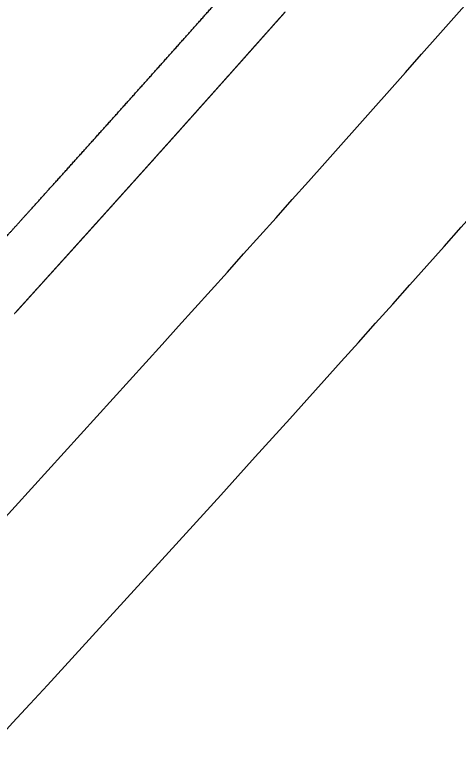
# Model space of a CAD drawing. Extents: x 2010838 to 2015151, y 441905 to 447792.
# Drawn here: x 2014179.08 to 2014194.42, y 445270.64 to 445296.53 of the extents above; entities that cross this region are included whole.
import ezdxf

# ---------------------------------------------------------------- set-up
doc = ezdxf.new("R2010")
doc.units = 0
for name, color, linetype in [('C-CURB STOPS', 7, 'Continuous'), ('CLRD', 7, 'Continuous'), ('DEED', 7, 'Continuous'), ('HATCH', 7, 'Continuous'), ('S-Existing Minor', 7, 'Continuous'), ('S-overhead electric', 7, 'Continuous'), ('TEXT-LG', 7, 'Continuous'), ('TEXT-MED', 7, 'Continuous')]:
    doc.layers.add(name, color=color, linetype=linetype)

msp = doc.modelspace()

# ---------------------------------------------------------------- linework, layer by layer
at = {"layer": 'C-CURB STOPS'}
msp.add_arc((2013223.904, 446217.908), 1292, 312.846272, 322.205104, dxfattribs=at)
msp.add_arc((2013223.904, 446217.908), 1292, 312.846272, 322.205104, dxfattribs=at)
at = {"layer": 'CLRD'}
msp.add_arc((2013223.904, 446217.908), 1300, 266.626426, 322.205104, dxfattribs=at)
at = {"layer": 'DEED'}
msp.add_arc((2013223.904, 446217.908), 1292, 312.846272, 322.205104, dxfattribs=at)
at = {"layer": 'HATCH'}
for radius, start in [(1279.25, 293.040119), (1291.25, 312.846272)]:
    msp.add_arc((2013223.904, 446217.908), radius, start, 322.205104, dxfattribs=at)
at = {"layer": 'S-Existing Minor'}
msp.add_arc((2013223.904, 446217.908), 1396.503, 312.846272, 322.205104, dxfattribs=at)
at = {"layer": 'S-overhead electric'}
msp.add_open_spline([(2014177.614, 445287.561), (2014177.678, 445287.633), (2014177.743, 445287.704), (2014177.807, 445287.775), (2014177.875, 445287.85), (2014177.942, 445287.924), (2014178.01, 445287.999), (2014178.083, 445288.08), (2014178.156, 445288.16), (2014178.229, 445288.241), (2014178.273, 445288.29), (2014178.317, 445288.339), (2014178.361, 445288.387), (2014178.441, 445288.475), (2014178.52, 445288.563), (2014178.599, 445288.65), (2014178.676, 445288.735), (2014178.753, 445288.82), (2014178.829, 445288.905), (2014178.869, 445288.949), (2014178.909, 445288.993), (2014178.949, 445289.038), (2014178.971, 445289.062), (2014178.994, 445289.086), (2014179.016, 445289.111), (2014179.097, 445289.201), (2014179.178, 445289.29), (2014179.259, 445289.38), (2014179.328, 445289.457), (2014179.397, 445289.533), (2014179.466, 445289.609), (2014179.526, 445289.676), (2014179.587, 445289.744), (2014179.648, 445289.811), (2014179.702, 445289.87), (2014179.756, 445289.93), (2014179.81, 445289.99), (2014179.859, 445290.045), (2014179.908, 445290.1), (2014179.958, 445290.154), (2014180.004, 445290.205), (2014180.05, 445290.257), (2014180.096, 445290.308), (2014180.139, 445290.356), (2014180.183, 445290.404), (2014180.226, 445290.452), (2014180.272, 445290.503), (2014180.318, 445290.554), (2014180.364, 445290.605), (2014180.418, 445290.665), (2014180.472, 445290.725), (2014180.525, 445290.784), (2014180.579, 445290.844), (2014180.633, 445290.903), (2014180.686, 445290.963), (2014180.74, 445291.022), (2014180.794, 445291.082), (2014180.847, 445291.142), (2014180.901, 445291.201), (2014180.955, 445291.261), (2014181.008, 445291.321), (2014181.062, 445291.38), (2014181.116, 445291.44), (2014181.169, 445291.499), (2014181.223, 445291.559), (2014181.276, 445291.619), (2014181.33, 445291.678), (2014181.384, 445291.738), (2014181.437, 445291.798), (2014181.491, 445291.857), (2014181.544, 445291.917), (2014181.598, 445291.977), (2014181.652, 445292.036), (2014181.705, 445292.096), (2014181.759, 445292.156), (2014181.812, 445292.215), (2014181.866, 445292.275), (2014181.92, 445292.335), (2014181.973, 445292.394), (2014182.027, 445292.454), (2014182.08, 445292.514), (2014182.134, 445292.573), (2014182.187, 445292.633), (2014182.241, 445292.693), (2014182.295, 445292.752), (2014182.348, 445292.812), (2014182.402, 445292.872), (2014182.455, 445292.931), (2014182.509, 445292.991), (2014182.562, 445293.051), (2014182.616, 445293.111), (2014182.669, 445293.17), (2014182.723, 445293.23), (2014182.776, 445293.29), (2014182.83, 445293.349), (2014182.883, 445293.409), (2014182.937, 445293.469), (2014182.99, 445293.529), (2014183.044, 445293.588), (2014183.097, 445293.648), (2014183.151, 445293.708), (2014183.204, 445293.768), (2014183.258, 445293.827), (2014183.311, 445293.887), (2014183.365, 445293.947), (2014183.418, 445294.007), (2014183.472, 445294.066), (2014183.525, 445294.126), (2014183.579, 445294.186), (2014183.632, 445294.246), (2014183.686, 445294.305), (2014183.739, 445294.365), (2014183.793, 445294.425), (2014183.846, 445294.485), (2014183.899, 445294.545), (2014183.953, 445294.604), (2014184.006, 445294.664), (2014184.06, 445294.724), (2014184.113, 445294.784), (2014184.167, 445294.844), (2014184.22, 445294.903), (2014184.273, 445294.963), (2014184.327, 445295.023), (2014184.38, 445295.083), (2014184.434, 445295.143), (2014184.487, 445295.203), (2014184.54, 445295.262), (2014184.594, 445295.322), (2014184.647, 445295.382), (2014184.701, 445295.442), (2014184.754, 445295.502), (2014184.807, 445295.562), (2014184.861, 445295.621), (2014184.914, 445295.681), (2014184.968, 445295.741), (2014185.021, 445295.801), (2014185.074, 445295.861), (2014185.128, 445295.921), (2014185.181, 445295.981), (2014185.234, 445296.04), (2014185.288, 445296.1), (2014185.341, 445296.16), (2014185.394, 445296.22), (2014185.448, 445296.28), (2014185.501, 445296.34), (2014185.554, 445296.4), (2014185.608, 445296.46), (2014185.661, 445296.519), (2014185.714, 445296.579), (2014185.768, 445296.639), (2014185.821, 445296.699), (2014185.874, 445296.759), (2014185.928, 445296.819), (2014185.981, 445296.879), (2014186.034, 445296.939), (2014186.088, 445296.999), (2014186.141, 445297.059), (2014186.194, 445297.119), (2014186.247, 445297.179), (2014186.301, 445297.239), (2014186.354, 445297.298), (2014186.407, 445297.358), (2014186.46, 445297.418), (2014186.514, 445297.478), (2014186.567, 445297.538), (2014186.62, 445297.598), (2014186.674, 445297.658), (2014186.727, 445297.718), (2014186.78, 445297.778), (2014186.833, 445297.838), (2014186.887, 445297.898), (2014186.94, 445297.958), (2014186.993, 445298.018), (2014187.046, 445298.078), (2014187.099, 445298.138), (2014187.153, 445298.198), (2014187.206, 445298.258), (2014187.259, 445298.318), (2014187.312, 445298.378), (2014187.366, 445298.438), (2014187.419, 445298.498), (2014187.472, 445298.558), (2014187.525, 445298.618), (2014187.578, 445298.678), (2014187.631, 445298.738), (2014187.685, 445298.798), (2014187.738, 445298.858), (2014187.791, 445298.918), (2014187.844, 445298.978), (2014187.897, 445299.038), (2014187.951, 445299.098), (2014188.004, 445299.158), (2014188.057, 445299.218), (2014188.11, 445299.278), (2014188.163, 445299.338), (2014188.216, 445299.398), (2014188.269, 445299.458), (2014188.323, 445299.518), (2014188.376, 445299.578), (2014188.429, 445299.638), (2014188.482, 445299.699), (2014188.535, 445299.759), (2014188.588, 445299.819), (2014188.641, 445299.879), (2014188.695, 445299.939), (2014188.748, 445299.999), (2014188.801, 445300.059), (2014188.854, 445300.119), (2014188.907, 445300.179), (2014188.96, 445300.239), (2014189.013, 445300.299), (2014189.066, 445300.359), (2014189.119, 445300.42), (2014189.172, 445300.48), (2014189.226, 445300.54), (2014189.279, 445300.6), (2014189.332, 445300.66), (2014189.385, 445300.72), (2014189.438, 445300.78), (2014189.491, 445300.84), (2014189.544, 445300.901), (2014189.597, 445300.961), (2014189.65, 445301.021), (2014189.703, 445301.081), (2014189.756, 445301.141), (2014189.809, 445301.201), (2014189.862, 445301.261), (2014189.915, 445301.322), (2014189.968, 445301.382), (2014190.021, 445301.442), (2014190.074, 445301.502), (2014190.127, 445301.562), (2014190.18, 445301.622), (2014190.233, 445301.682), (2014190.286, 445301.743), (2014190.339, 445301.803), (2014190.392, 445301.863), (2014190.445, 445301.923), (2014190.498, 445301.983), (2014190.551, 445302.044), (2014190.604, 445302.104), (2014190.657, 445302.164), (2014190.71, 445302.224), (2014190.763, 445302.284), (2014190.816, 445302.345), (2014190.869, 445302.405), (2014190.922, 445302.465), (2014190.975, 445302.525), (2014191.028, 445302.585), (2014191.081, 445302.646), (2014191.134, 445302.706), (2014191.187, 445302.766), (2014191.24, 445302.826), (2014191.293, 445302.887), (2014191.346, 445302.947), (2014191.399, 445303.007), (2014191.452, 445303.067), (2014191.505, 445303.128), (2014191.557, 445303.188), (2014191.61, 445303.248), (2014191.663, 445303.308), (2014191.716, 445303.369), (2014191.769, 445303.429), (2014191.822, 445303.489), (2014191.875, 445303.549), (2014191.928, 445303.61), (2014191.981, 445303.67), (2014192.034, 445303.73), (2014192.086, 445303.79), (2014192.139, 445303.851), (2014192.192, 445303.911), (2014192.245, 445303.971), (2014192.298, 445304.032), (2014192.351, 445304.092), (2014192.404, 445304.152), (2014192.457, 445304.212), (2014192.509, 445304.273), (2014192.562, 445304.333), (2014192.615, 445304.393), (2014192.668, 445304.454), (2014192.721, 445304.514), (2014192.774, 445304.574), (2014192.826, 445304.635), (2014192.879, 445304.695), (2014192.932, 445304.755), (2014192.985, 445304.816), (2014193.038, 445304.876), (2014193.091, 445304.936), (2014193.143, 445304.997), (2014193.196, 445305.057), (2014193.249, 445305.117), (2014193.302, 445305.178), (2014193.355, 445305.238), (2014193.407, 445305.298), (2014193.46, 445305.359), (2014193.513, 445305.419), (2014193.566, 445305.48), (2014193.618, 445305.54), (2014193.671, 445305.6), (2014193.724, 445305.661), (2014193.777, 445305.721), (2014193.83, 445305.781), (2014193.882, 445305.842), (2014193.935, 445305.902), (2014193.988, 445305.963), (2014194.041, 445306.023), (2014194.093, 445306.083), (2014194.146, 445306.144), (2014194.199, 445306.204), (2014194.252, 445306.265), (2014194.304, 445306.325), (2014194.357, 445306.385), (2014194.41, 445306.446), (2014194.413, 445306.449), (2014194.416, 445306.453), (2014194.419, 445306.456)], degree=3, dxfattribs=at)
at = {"layer": 'TEXT-LG'}
for radius, end in [(1324.373, 319.811653), (1319.373, 319.56393)]:
    msp.add_arc((2013204.951, 446169.351), radius, 314.884121, end, dxfattribs=at)
at = {"layer": 'TEXT-MED'}
for p, q in [((2014181.132, 445288.47), (2014181.132, 445288.471)), ((2014180.95, 445288.269), (2014180.95, 445288.269)), ((2014180.743, 445288.04), (2014180.743, 445288.04)), ((2014180.313, 445287.563), (2014180.313, 445287.563)), ((2014180.5, 445287.77), (2014180.5, 445287.77)), ((2014180.082, 445287.309), (2014180.083, 445287.309)), ((2014179.845, 445287.046), (2014179.845, 445287.046)), ((2014179.29, 445286.433), (2014179.29, 445286.433))]:
    msp.add_line(p, q, dxfattribs=at)
for points in [[(2014188.275, 445296.45), (2014188.276, 445296.45), (2014188.276, 445296.45)], [(2014187.955, 445296.09), (2014187.955, 445296.09), (2014187.956, 445296.09)], [(2014188.115, 445296.27), (2014188.116, 445296.27), (2014188.116, 445296.27)], [(2014187.795, 445295.91), (2014187.795, 445295.91), (2014187.795, 445295.91)], [(2014187.635, 445295.73), (2014187.635, 445295.73), (2014187.635, 445295.73)], [(2014187.315, 445295.37), (2014187.315, 445295.37), (2014187.315, 445295.37)], [(2014187.475, 445295.55), (2014187.475, 445295.55), (2014187.475, 445295.55)], [(2014187.155, 445295.19), (2014187.155, 445295.19), (2014187.155, 445295.19)], [(2014186.834, 445294.83), (2014186.834, 445294.83), (2014186.834, 445294.83)], [(2014186.995, 445295.01), (2014186.995, 445295.01), (2014186.995, 445295.01)], [(2014186.674, 445294.65), (2014186.674, 445294.65), (2014186.674, 445294.65)], [(2014186.353, 445294.29), (2014186.353, 445294.29), (2014186.353, 445294.29)], [(2014186.514, 445294.47), (2014186.514, 445294.47), (2014186.514, 445294.47)], [(2014186.193, 445294.11), (2014186.193, 445294.11), (2014186.193, 445294.11)], [(2014185.872, 445293.751), (2014185.872, 445293.751), (2014185.872, 445293.751)], [(2014186.033, 445293.931), (2014186.033, 445293.931), (2014186.033, 445293.931)], [(2014185.712, 445293.571), (2014185.712, 445293.571), (2014185.712, 445293.571)], [(2014185.551, 445293.391), (2014185.551, 445293.391), (2014185.551, 445293.392)], [(2014185.23, 445293.032), (2014185.23, 445293.032), (2014185.23, 445293.032)], [(2014185.391, 445293.212), (2014185.391, 445293.212), (2014185.391, 445293.212)], [(2014185.069, 445292.853), (2014185.069, 445292.853), (2014185.069, 445292.853)], [(2014184.748, 445292.493), (2014184.748, 445292.493), (2014184.748, 445292.493)], [(2014184.909, 445292.673), (2014184.909, 445292.673), (2014184.909, 445292.673)], [(2014184.587, 445292.314), (2014184.587, 445292.314), (2014184.587, 445292.314)], [(2014184.266, 445291.955), (2014184.266, 445291.955), (2014184.266, 445291.955)], [(2014184.427, 445292.134), (2014184.427, 445292.134), (2014184.427, 445292.134)], [(2014184.105, 445291.776), (2014184.105, 445291.776), (2014184.105, 445291.776)], [(2014183.783, 445291.417), (2014183.783, 445291.417), (2014183.783, 445291.417)], [(2014183.944, 445291.596), (2014183.944, 445291.596), (2014183.944, 445291.596)], [(2014183.622, 445291.237), (2014183.622, 445291.237), (2014183.622, 445291.237)], [(2014183.461, 445291.058), (2014183.461, 445291.058), (2014183.461, 445291.058)], [(2014183.139, 445290.7), (2014183.139, 445290.7), (2014183.139, 445290.7)], [(2014183.3, 445290.879), (2014183.3, 445290.879), (2014183.3, 445290.879)], [(2014182.978, 445290.52), (2014182.978, 445290.52), (2014182.978, 445290.52)], [(2014182.656, 445290.162), (2014182.656, 445290.162), (2014182.656, 445290.162)], [(2014182.817, 445290.341), (2014182.817, 445290.341), (2014182.817, 445290.341)], [(2014182.495, 445289.983), (2014182.495, 445289.983), (2014182.495, 445289.983)], [(2014182.173, 445289.625), (2014182.173, 445289.625), (2014182.173, 445289.625)], [(2014182.334, 445289.804), (2014182.334, 445289.804), (2014182.334, 445289.804)], [(2014182.011, 445289.446), (2014182.011, 445289.446), (2014182.011, 445289.446)], [(2014181.712, 445289.113), (2014181.712, 445289.113), (2014181.712, 445289.113)], [(2014181.85, 445289.267), (2014181.85, 445289.267), (2014181.85, 445289.267)], [(2014181.581, 445288.968), (2014181.581, 445288.968), (2014181.581, 445288.968)], [(2014181.294, 445288.65), (2014181.294, 445288.65), (2014181.294, 445288.65)], [(2014181.443, 445288.815), (2014181.443, 445288.815), (2014181.443, 445288.815)], [(2014180.433, 445287.696), (2014180.433, 445287.696), (2014180.433, 445287.697)], [(2014179.712, 445286.899), (2014179.712, 445286.899), (2014179.712, 445286.899)], [(2014179.493, 445286.657), (2014179.493, 445286.657), (2014179.493, 445286.657)], [(2014179.073, 445286.193), (2014179.073, 445286.193), (2014179.073, 445286.193), (2014179.075, 445286.195), (2014179.083, 445286.204), (2014179.093, 445286.215), (2014179.096, 445286.218), (2014179.096, 445286.219)]]:
    msp.add_lwpolyline(points, dxfattribs=at)
for points in [[(2014188.276, 445296.45), (2014188.329, 445296.51), (2014188.382, 445296.57), (2014188.435, 445296.63)], [(2014188.116, 445296.27), (2014188.169, 445296.33), (2014188.222, 445296.39), (2014188.275, 445296.45)], [(2014187.795, 445295.91), (2014187.849, 445295.97), (2014187.902, 445296.03), (2014187.955, 445296.09)], [(2014187.956, 445296.09), (2014188.009, 445296.15), (2014188.062, 445296.21), (2014188.115, 445296.27)], [(2014187.635, 445295.73), (2014187.689, 445295.79), (2014187.742, 445295.85), (2014187.795, 445295.91)], [(2014187.475, 445295.55), (2014187.529, 445295.61), (2014187.582, 445295.67), (2014187.635, 445295.73)], [(2014187.155, 445295.19), (2014187.208, 445295.25), (2014187.262, 445295.31), (2014187.315, 445295.37)], [(2014187.315, 445295.37), (2014187.368, 445295.43), (2014187.422, 445295.49), (2014187.475, 445295.55)], [(2014186.995, 445295.01), (2014187.048, 445295.07), (2014187.101, 445295.13), (2014187.155, 445295.19)], [(2014186.674, 445294.65), (2014186.728, 445294.71), (2014186.781, 445294.77), (2014186.834, 445294.83)], [(2014186.834, 445294.83), (2014186.888, 445294.89), (2014186.941, 445294.95), (2014186.995, 445295.01)], [(2014186.514, 445294.47), (2014186.567, 445294.53), (2014186.621, 445294.59), (2014186.674, 445294.65)], [(2014186.193, 445294.11), (2014186.247, 445294.17), (2014186.3, 445294.23), (2014186.353, 445294.29)], [(2014186.353, 445294.29), (2014186.407, 445294.35), (2014186.46, 445294.41), (2014186.514, 445294.47)], [(2014186.033, 445293.931), (2014186.086, 445293.991), (2014186.14, 445294.05), (2014186.193, 445294.11)], [(2014185.712, 445293.571), (2014185.765, 445293.631), (2014185.819, 445293.691), (2014185.872, 445293.751)], [(2014185.872, 445293.751), (2014185.926, 445293.811), (2014185.979, 445293.871), (2014186.033, 445293.931)], [(2014185.551, 445293.392), (2014185.605, 445293.451), (2014185.658, 445293.511), (2014185.712, 445293.571)], [(2014185.391, 445293.212), (2014185.444, 445293.272), (2014185.498, 445293.332), (2014185.551, 445293.391)], [(2014185.069, 445292.853), (2014185.123, 445292.912), (2014185.176, 445292.972), (2014185.23, 445293.032)], [(2014185.23, 445293.032), (2014185.284, 445293.092), (2014185.337, 445293.152), (2014185.391, 445293.212)], [(2014184.909, 445292.673), (2014184.962, 445292.733), (2014185.016, 445292.793), (2014185.069, 445292.853)], [(2014184.587, 445292.314), (2014184.641, 445292.374), (2014184.694, 445292.434), (2014184.748, 445292.493)], [(2014184.748, 445292.493), (2014184.802, 445292.553), (2014184.855, 445292.613), (2014184.909, 445292.673)], [(2014184.427, 445292.134), (2014184.48, 445292.194), (2014184.534, 445292.254), (2014184.587, 445292.314)], [(2014184.105, 445291.776), (2014184.159, 445291.835), (2014184.212, 445291.895), (2014184.266, 445291.955)], [(2014184.266, 445291.955), (2014184.319, 445292.015), (2014184.373, 445292.075), (2014184.427, 445292.134)], [(2014183.944, 445291.596), (2014183.998, 445291.656), (2014184.051, 445291.716), (2014184.105, 445291.776)], [(2014183.622, 445291.237), (2014183.676, 445291.297), (2014183.73, 445291.357), (2014183.783, 445291.417)], [(2014183.783, 445291.417), (2014183.837, 445291.477), (2014183.891, 445291.536), (2014183.944, 445291.596)], [(2014183.461, 445291.058), (2014183.515, 445291.118), (2014183.569, 445291.178), (2014183.622, 445291.237)], [(2014183.3, 445290.879), (2014183.354, 445290.939), (2014183.408, 445290.998), (2014183.461, 445291.058)], [(2014182.978, 445290.52), (2014183.032, 445290.58), (2014183.086, 445290.64), (2014183.139, 445290.7)], [(2014183.139, 445290.7), (2014183.193, 445290.759), (2014183.247, 445290.819), (2014183.3, 445290.879)], [(2014182.817, 445290.341), (2014182.871, 445290.401), (2014182.925, 445290.461), (2014182.978, 445290.52)], [(2014182.495, 445289.983), (2014182.549, 445290.043), (2014182.602, 445290.102), (2014182.656, 445290.162)], [(2014182.656, 445290.162), (2014182.71, 445290.222), (2014182.764, 445290.281), (2014182.817, 445290.341)], [(2014182.334, 445289.804), (2014182.388, 445289.863), (2014182.441, 445289.923), (2014182.495, 445289.983)], [(2014182.011, 445289.446), (2014182.065, 445289.505), (2014182.119, 445289.565), (2014182.173, 445289.625)], [(2014182.173, 445289.625), (2014182.226, 445289.684), (2014182.28, 445289.744), (2014182.334, 445289.804)], [(2014181.85, 445289.267), (2014181.904, 445289.326), (2014181.958, 445289.386), (2014182.011, 445289.446)], [(2014181.581, 445288.968), (2014181.625, 445289.016), (2014181.668, 445289.065), (2014181.712, 445289.113)], [(2014181.712, 445289.113), (2014181.758, 445289.164), (2014181.804, 445289.215), (2014181.85, 445289.267)], [(2014181.443, 445288.815), (2014181.489, 445288.866), (2014181.535, 445288.917), (2014181.581, 445288.968)], [(2014181.132, 445288.471), (2014181.186, 445288.53), (2014181.24, 445288.59), (2014181.294, 445288.65)], [(2014181.294, 445288.65), (2014181.344, 445288.705), (2014181.393, 445288.76), (2014181.443, 445288.815)], [(2014180.95, 445288.269), (2014181.011, 445288.336), (2014181.071, 445288.403), (2014181.132, 445288.47)], [(2014180.743, 445288.04), (2014180.812, 445288.116), (2014180.881, 445288.193), (2014180.95, 445288.269)], [(2014180.5, 445287.77), (2014180.581, 445287.86), (2014180.662, 445287.95), (2014180.743, 445288.04)], [(2014180.083, 445287.309), (2014180.159, 445287.394), (2014180.236, 445287.479), (2014180.313, 445287.563)], [(2014180.313, 445287.563), (2014180.353, 445287.608), (2014180.393, 445287.652), (2014180.433, 445287.696)], [(2014180.433, 445287.697), (2014180.455, 445287.721), (2014180.478, 445287.746), (2014180.5, 445287.77)], [(2014179.845, 445287.046), (2014179.924, 445287.133), (2014180.003, 445287.221), (2014180.082, 445287.309)], [(2014179.712, 445286.899), (2014179.756, 445286.948), (2014179.8, 445286.997), (2014179.845, 445287.046)], [(2014179.493, 445286.657), (2014179.566, 445286.738), (2014179.639, 445286.818), (2014179.712, 445286.899)], [(2014179.29, 445286.433), (2014179.358, 445286.507), (2014179.425, 445286.582), (2014179.493, 445286.657)], [(2014179.096, 445286.219), (2014179.161, 445286.29), (2014179.225, 445286.361), (2014179.29, 445286.433)]]:
    msp.add_open_spline(points, degree=2, dxfattribs=at)

doc.saveas('drawing.dxf')
